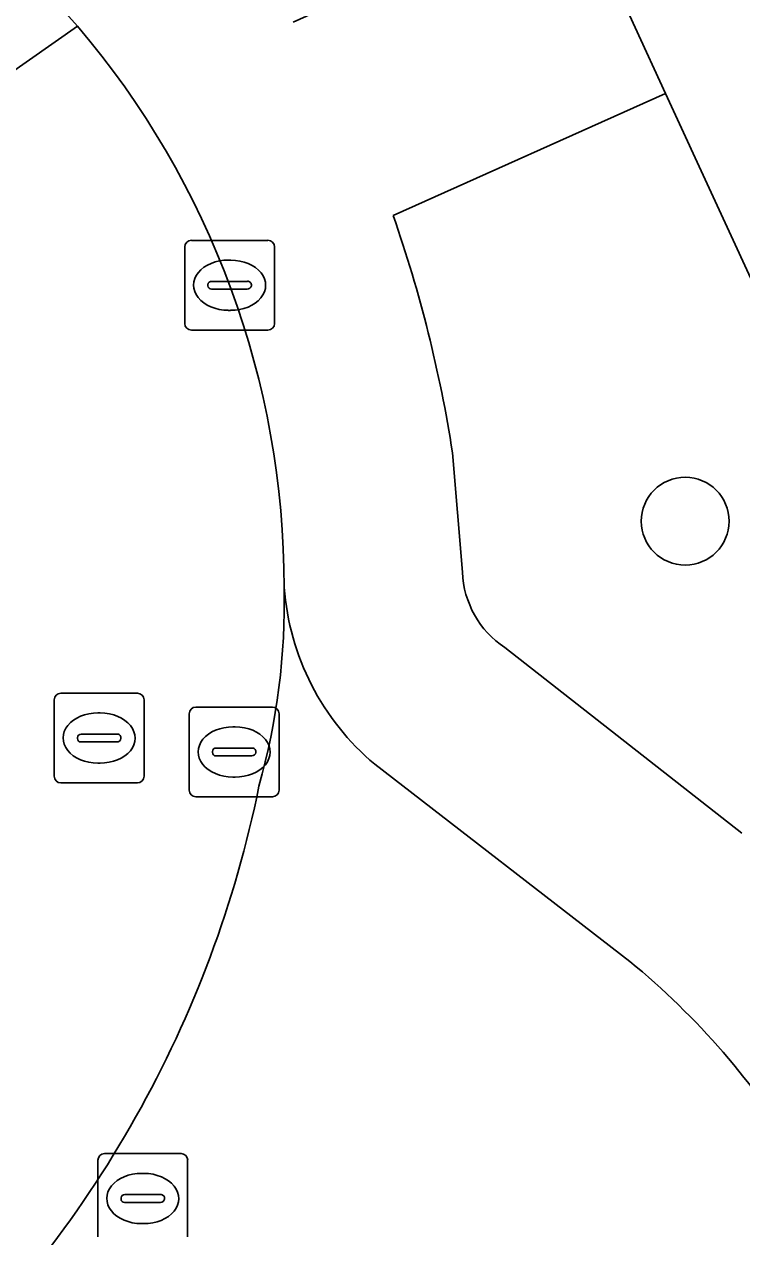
# Model space of a CAD drawing. Extents: x 162172 to 163187, y 382874 to 383685.
# Drawn here: x 162966.76 to 162974.75, y 383531.77 to 383545.28 of the extents above; entities that cross this region are included whole.
import ezdxf

# ---------------------------------------------------------------- set-up
doc = ezdxf.new("R2010")
doc.units = 0
for name, color, linetype in [('IMGEO_Boom', 7, 'Continuous'), ('IMGEO_Groenvoorziening', 7, 'Continuous'), ('IMGEO_Kolk', 7, 'Continuous'), ('IMGEO_Rijbaan_lokaal_open', 7, 'Continuous'), ('IMGEO_Rioolput', 7, 'Continuous'), ('IMGEO_Voetgangersgebied_open', 7, 'Continuous'), ('IMGEO_Voetpad_open', 7, 'Continuous')]:
    doc.layers.add(name, color=color, linetype=linetype)

msp = doc.modelspace()

# ---------------------------------------------------------------- linework, layer by layer
at = {"layer": 'IMGEO_Boom'}
msp.add_circle((162974.12, 383539.745), 0.489, dxfattribs=at)
at = {"layer": 'IMGEO_Groenvoorziening'}
for points in [[(162985.942, 383526.855), (162982.752, 383525.317), (162973.901, 383544.51), (162970.868, 383543.149)], [(162971.528, 383540.508), (162971.639, 383539.177)], [(162972.11, 383538.337), (162974.75, 383536.268)]]:
    msp.add_lwpolyline(points, dxfattribs=at)
for centre, radius, start, end in [((162956.657, 383538.195), 15.05, 8.8422, 19.2201), ((162972.699, 383539.219), 1.061, 182.2793, 236.2807)]:
    msp.add_arc(centre, radius, start, end, dxfattribs=at)
at = {"layer": 'IMGEO_Kolk'}
for p, q in [((162968.545, 383541.948), (162968.545, 383542.8)), ((162968.62, 383542.874), (162969.472, 383542.874)), ((162969.546, 383542.8), (162969.546, 383541.948)), ((162969.033, 383542.654), (162969.058, 383542.654)), ((162968.847, 383542.417), (162969.245, 383542.417)), ((162968.804, 383542.368), (162968.804, 383542.38)), ((162969.242, 383542.331), (162968.844, 383542.331)), ((162969.288, 383542.38), (162969.288, 383542.368)), ((162969.056, 383542.094), (162969.031, 383542.094)), ((162969.472, 383541.874), (162968.62, 383541.874))]:
    msp.add_line(p, q, dxfattribs=at)
for points in [[(162968.545, 383541.948), (162968.545, 383542.8)], [(162968.62, 383542.874), (162969.472, 383542.874)], [(162969.546, 383542.8), (162969.546, 383541.948)], [(162969.472, 383541.874), (162968.62, 383541.874)]]:
    msp.add_lwpolyline(points, dxfattribs=at)
for centre, radius, start, end in [((162968.622, 383542.798), 0.0765, 91.552, 178.448), ((162968.622, 383542.798), 0.0765, 91.552, 178.448), ((162969.47, 383542.798), 0.0765, 1.552, 88.448), ((162969.47, 383542.798), 0.0765, 1.552, 88.448), ((162968.844, 383542.377), 0.0403, 85.8775, 175.7526), ((162969.249, 383542.379), 0.0386, 1.7309, 96.639), ((162968.841, 383542.367), 0.0366, 178.938, 274.7102), ((162969.245, 383542.374), 0.043, 264.8664, 352.4533), ((162968.622, 383541.95), 0.0765, 181.552, 268.448), ((162968.622, 383541.95), 0.0765, 181.552, 268.448), ((162969.47, 383541.95), 0.0765, 271.552, 358.448), ((162969.47, 383541.95), 0.0765, 271.552, 358.448)]:
    msp.add_arc(centre, radius, start, end, dxfattribs=at)
for centre, major_axis, ratio, start_param, end_param in [((162969.032, 383542.374), (-0.387, 0.002), 0.722429, 4.712389, 7.853982), ((162969.057, 383542.374), (-0.39, 0.002), 0.717154, 1.570796, 4.712389)]:
    msp.add_ellipse(centre, major_axis=major_axis, ratio=ratio, start_param=start_param, end_param=end_param, dxfattribs=at)
at = {"layer": 'IMGEO_Rijbaan_lokaal_open'}
msp.add_lwpolyline([(162958.519, 383555.082), (162949.543, 383565.07), (162938.86, 383577.021), (162937.702, 383578.299), (162936.047, 383580.103), (162934.696, 383576.406), (162963.647, 383544.056), (162964.424, 383543.21), (162967.352, 383545.259)], close=True, dxfattribs=at)
for points in [[(162967.352, 383545.259), (162964.424, 383543.21)], [(162973.504, 383534.84), (162970.663, 383537.037)]]:
    msp.add_lwpolyline(points, dxfattribs=at)
for centre, radius, start, end in [((162960.007, 383539.006), 9.646, 0.0108, 40.4067), ((162962.085, 383538.844), 7.57, 344.2895, 1.244), ((162962.085, 383538.844), 7.57, 344.2895, 1.244), ((162972.487, 383539.216), 2.841, 184.1945, 230.0694), ((162957.02, 383539.293), 12.603, 312.6181, 348.5628), ((162957.02, 383539.293), 12.603, 312.6181, 348.5628), ((162968.025, 383528.178), 8.626, 31.2728, 50.5619)]:
    msp.add_arc(centre, radius, start, end, dxfattribs=at)
at = {"layer": 'IMGEO_Rioolput'}
for p, q in [((162967.166, 383537.829), (162968.018, 383537.829)), ((162967.091, 383536.903), (162967.091, 383537.755)), ((162968.092, 383537.755), (162968.092, 383536.903)), ((162968.67, 383537.674), (162969.522, 383537.674)), ((162967.579, 383537.609), (162967.604, 383537.609)), ((162968.595, 383536.748), (162968.595, 383537.6)), ((162969.596, 383537.6), (162969.596, 383536.748)), ((162969.083, 383537.454), (162969.108, 383537.454)), ((162967.35, 383537.323), (162967.35, 383537.335)), ((162967.788, 383537.286), (162967.39, 383537.286)), ((162967.393, 383537.372), (162967.791, 383537.372)), ((162967.834, 383537.335), (162967.834, 383537.323)), ((162968.854, 383537.168), (162968.854, 383537.18)), ((162969.292, 383537.131), (162968.894, 383537.131)), ((162968.897, 383537.217), (162969.295, 383537.217)), ((162969.338, 383537.18), (162969.338, 383537.168)), ((162967.602, 383537.049), (162967.577, 383537.049)), ((162969.106, 383536.894), (162969.081, 383536.894)), ((162968.018, 383536.829), (162967.166, 383536.829)), ((162969.522, 383536.674), (162968.67, 383536.674)), ((162967.652, 383532.699), (162968.504, 383532.699)), ((162967.577, 383531.773), (162967.577, 383532.625)), ((162968.578, 383532.625), (162968.578, 383531.773)), ((162968.065, 383532.479), (162968.09, 383532.479)), ((162967.836, 383532.193), (162967.836, 383532.205)), ((162968.274, 383532.156), (162967.876, 383532.156)), ((162967.879, 383532.242), (162968.277, 383532.242)), ((162968.32, 383532.205), (162968.32, 383532.193)), ((162968.088, 383531.919), (162968.063, 383531.919))]:
    msp.add_line(p, q, dxfattribs=at)
for points in [[(162967.166, 383537.829), (162968.018, 383537.829)], [(162967.091, 383536.903), (162967.091, 383537.755)], [(162968.092, 383537.755), (162968.092, 383536.903)], [(162968.67, 383537.674), (162969.522, 383537.674)], [(162968.595, 383536.748), (162968.595, 383537.6)], [(162969.596, 383537.6), (162969.596, 383536.748)], [(162968.018, 383536.829), (162967.166, 383536.829)], [(162969.522, 383536.674), (162968.67, 383536.674)], [(162967.652, 383532.699), (162968.504, 383532.699)], [(162967.577, 383531.773), (162967.577, 383532.625)], [(162968.578, 383532.625), (162968.578, 383531.773)]]:
    msp.add_lwpolyline(points, dxfattribs=at)
for centre, radius, start, end in [((162967.168, 383537.753), 0.0765, 91.552, 178.448), ((162967.168, 383537.753), 0.0765, 91.552, 178.448), ((162968.016, 383537.753), 0.0765, 1.552, 88.448), ((162968.016, 383537.753), 0.0765, 1.552, 88.448), ((162968.672, 383537.598), 0.0765, 91.552, 178.448), ((162968.672, 383537.598), 0.0765, 91.552, 178.448), ((162969.52, 383537.598), 0.0765, 1.552, 88.448), ((162969.52, 383537.598), 0.0765, 1.552, 88.448), ((162967.39, 383537.332), 0.0403, 85.8775, 175.7526), ((162967.387, 383537.322), 0.0366, 178.938, 274.7102), ((162967.791, 383537.329), 0.043, 264.8664, 352.4533), ((162967.795, 383537.334), 0.0386, 1.7309, 96.639), ((162968.894, 383537.177), 0.0403, 85.8775, 175.7526), ((162968.891, 383537.167), 0.0366, 178.938, 274.7102), ((162969.295, 383537.174), 0.043, 264.8664, 352.4533), ((162969.299, 383537.179), 0.0386, 1.7309, 96.639), ((162967.168, 383536.905), 0.0765, 181.552, 268.448), ((162967.168, 383536.905), 0.0765, 181.552, 268.448), ((162968.016, 383536.905), 0.0765, 271.552, 358.448), ((162968.016, 383536.905), 0.0765, 271.552, 358.448), ((162968.672, 383536.75), 0.0765, 181.552, 268.448), ((162968.672, 383536.75), 0.0765, 181.552, 268.448), ((162969.52, 383536.75), 0.0765, 271.552, 358.448), ((162969.52, 383536.75), 0.0765, 271.552, 358.448), ((162967.654, 383532.623), 0.0765, 91.552, 178.448), ((162967.654, 383532.623), 0.0765, 91.552, 178.448), ((162968.502, 383532.623), 0.0765, 1.552, 88.448), ((162968.502, 383532.623), 0.0765, 1.552, 88.448), ((162967.876, 383532.202), 0.0403, 85.8775, 175.7526), ((162967.873, 383532.192), 0.0366, 178.938, 274.7102), ((162968.277, 383532.199), 0.043, 264.8664, 352.4533), ((162968.281, 383532.204), 0.0386, 1.7309, 96.639)]:
    msp.add_arc(centre, radius, start, end, dxfattribs=at)
for centre, major_axis, ratio, start_param, end_param in [((162967.578, 383537.329), (-0.387, 0.002), 0.722429, 4.712389, 7.853982), ((162967.603, 383537.329), (-0.39, 0.002), 0.717154, 1.570796, 4.712389), ((162969.082, 383537.174), (-0.387, 0.002), 0.722429, 4.712389, 7.853982), ((162969.107, 383537.174), (-0.39, 0.002), 0.717154, 1.570796, 4.712389), ((162968.064, 383532.199), (-0.387, 0.002), 0.722429, 4.712389, 7.853982), ((162968.089, 383532.199), (-0.39, 0.002), 0.717154, 1.570796, 4.712389)]:
    msp.add_ellipse(centre, major_axis=major_axis, ratio=ratio, start_param=start_param, end_param=end_param, dxfattribs=at)
at = {"layer": 'IMGEO_Voetgangersgebied_open'}
msp.add_lwpolyline([(162972.887, 383546.72), (162973.901, 383544.51), (162982.752, 383525.317), (162985.942, 383526.855)], dxfattribs=at)
at = {"layer": 'IMGEO_Voetpad_open'}
for points in [[(162958.926, 383557.541), (162950.545, 383566.877), (162952.942, 383568.982), (162951.22, 383570.713), (162948.953, 383568.669), (162939.794, 383578.867), (162942.323, 383581.198), (162940.651, 383582.962), (162936.047, 383580.103), (162937.702, 383578.299), (162938.86, 383577.021), (162949.543, 383565.07), (162958.519, 383555.082), (162967.352, 383545.259)], [(162970.868, 383543.149), (162973.901, 383544.51), (162972.887, 383546.72), (162969.753, 383545.304)], [(162971.639, 383539.177), (162971.528, 383540.508)], [(162974.75, 383536.268), (162972.11, 383538.337)], [(162970.663, 383537.037), (162973.504, 383534.84)]]:
    msp.add_lwpolyline(points, dxfattribs=at)
for centre, radius, start, end in [((162960.007, 383539.006), 9.646, 0.0108, 40.4067), ((162956.657, 383538.195), 15.05, 8.8422, 19.2201), ((162972.699, 383539.219), 1.061, 182.2793, 236.2807), ((162972.487, 383539.216), 2.841, 184.1945, 230.0694), ((162968.025, 383528.178), 8.626, 31.2728, 50.5619)]:
    msp.add_arc(centre, radius, start, end, dxfattribs=at)

doc.saveas('drawing.dxf')
